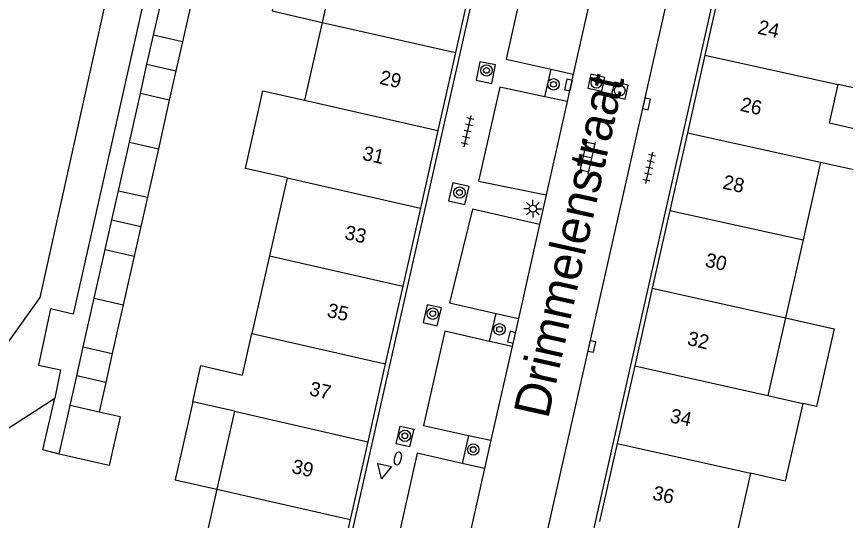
# Model space of a CAD drawing. Extents: x 128999 to 131010, y 395498 to 399007.
# Drawn here: x 129115.6 to 129173.8, y 398509.5 to 398544.9 of the extents above; entities that cross this region are included whole.
import ezdxf

# ---------------------------------------------------------------- set-up
doc = ezdxf.new("R2010")
doc.units = 0
for name, color, linetype in [('gg-afsc-erfafscheiding', 7, 'Continuous'), ('gg-anno-huisnummerreeks BGT', 7, 'Continuous'), ('gg-anno-openbare ruimte label', 7, 'Continuous'), ('gg-bbg-bijgebouw', 7, 'Continuous'), ('gg-bbg-gedigitaliseerde bebouwing', 7, 'Continuous'), ('gg-bbg-gedigitaliseerde bijgebouw', 7, 'Continuous'), ('gg-bbg-hoofdgebouw', 7, 'Continuous'), ('gg-bbg-luifel en loopbrug', 7, 'Continuous'), ('gg-bbg-tussenscheiding', 7, 'Continuous'), ('gg-knt-bovenkant onderkant talud', 7, 'Continuous'), ('gg-knt-verharding', 7, 'Continuous'), ('gg-knt-verharding nz', 7, 'Continuous'), ('gg-kntw-beschoeiing', 7, 'Continuous'), ('gt-symb-boom', 7, 'Continuous'), ('gt-symb-brandkraan', 7, 'Continuous'), ('gt-symb-klinker verharding', 7, 'Continuous'), ('gt-symb-kolk', 7, 'Continuous'), ('gt-symb-lichtmast', 7, 'Continuous'), ('gt-symb-rioolschacht', 7, 'Continuous'), ('gt-symb-tegel verharding', 7, 'Continuous'), ('gt-symb-waterafsluiter', 7, 'Continuous')]:
    doc.layers.add(name, color=color, linetype=linetype)

# ---------------------------------------------------------------- blocks, each defined once
blk = doc.blocks.new('gt0-KOLK')
at = {"layer": 'gt-symb-kolk'}
blk.add_lwpolyline([(0, 0), (0.375, 0), (0.375, 0.4), (-0.375, 0.4), (-0.375, 0), (0, 0)], dxfattribs=at)
blk = doc.blocks.new('gt0-KL1')
at = {"layer": 'gt-symb-klinker verharding'}
for p, q in [((-1.15, 0.3), (1.15, 0.3)), ((-1, -0.3), (-1, 0.3)), ((-0.5, 0.3), (-0.5, 0.45)), ((0, -0.3), (0, 0.3)), ((0.5, 0.3), (0.5, 0.45)), ((1, -0.3), (1, 0.3)), ((-1.15, -0.3), (1.15, -0.3)), ((-0.5, -0.45), (-0.5, -0.3)), ((0.5, -0.45), (0.5, -0.3))]:
    blk.add_line(p, q, dxfattribs=at)
blk = doc.blocks.new('gt0-RS')
at = {"layer": 'gt-symb-rioolschacht'}
blk.add_lwpolyline([(-0.5, -0.5), (0.5, -0.5), (0.5, 0.5), (-0.5, 0.5)], close=True, dxfattribs=at)
blk.add_circle((0, 0), 0.375, dxfattribs=at)
blk = doc.blocks.new('gt0-TEG1')
at = {"layer": 'gt-symb-tegel verharding'}
for p, q in [((-1.125, 0), (1.125, 0)), ((-0.9, -0.25), (-0.9, 0.25)), ((-0.45, -0.25), (-0.45, 0.25)), ((0, -0.25), (0, 0.25)), ((0.45, -0.25), (0.45, 0.25)), ((0.9, -0.25), (0.9, 0.25))]:
    blk.add_line(p, q, dxfattribs=at)
blk = doc.blocks.new('gt0-LMAST')
at = {"layer": 'gt-symb-lichtmast'}
for p, q in [((-0.005, 0.246), (-0.005, 0.621)), ((-0.182, 0.173), (-0.447, 0.438)), ((0.172, 0.173), (0.437, 0.438)), ((-0.255, -0.004), (-0.63, -0.004)), ((-0.182, -0.181), (-0.447, -0.446)), ((-0.005, -0.254), (-0.005, -0.629)), ((0.437, -0.446), (0.172, -0.181)), ((0.245, -0.004), (0.62, -0.004))]:
    blk.add_line(p, q, dxfattribs=at)
blk.add_circle((-0.005, -0.004), 0.25, dxfattribs=at)
blk = doc.blocks.new('gt0-BOOM')
at = {"layer": 'gt-symb-boom'}
for radius in [0.4, 0.2]:
    blk.add_circle((0, 0), radius, dxfattribs=at)
blk = doc.blocks.new('gt0-WAFSL')
at = {"layer": 'gt-symb-waterafsluiter'}
for p, q in [((-0.5, -0.333), (0, 0.667)), ((0, 0.667), (0.5, -0.333)), ((0.5, -0.333), (-0.5, -0.333))]:
    blk.add_line(p, q, dxfattribs=at)
blk = doc.blocks.new('gt0-BR')
at = {"layer": 'gt-symb-brandkraan'}
for centre, radius, start, end in [((-0.244, 0), 0.206, 107.56694, 252.43307), ((0.599, -2.664), 3, 106.89205, 107.56694), ((0, -0.691), 0.938, 73.10799, 106.89205), ((-0.599, -2.664), 3, 72.43309, 73.10799), ((0.244, 0), 0.206, 287.56695, 72.43309), ((0.599, 2.664), 3, 252.43307, 253.10797), ((0, 0.691), 0.938, 253.10797, 286.89206), ((-0.599, 2.664), 3, 286.89206, 287.56695)]:
    blk.add_arc(centre, radius, start, end, dxfattribs=at)

msp = doc.modelspace()

# ---------------------------------------------------------------- linework, layer by layer
at = {"layer": 'gg-afsc-erfafscheiding'}
msp.add_lwpolyline([(129118.57, 398514.15), (129117.428, 398514.446), (129118.28, 398518.07)], dxfattribs=at)
at = {"layer": 'gg-bbg-bijgebouw'}
for p, q in [((129125.2, 398543.568), (129125.97, 398546.982)), ((129123.508, 398536.058), (129124.278, 398539.472)), ((129122.738, 398532.644), (129123.508, 398536.058)), ((129121.036, 398525.093), (129121.806, 398528.507)), ((129120.267, 398521.679), (129121.036, 398525.093)), ((129118.57, 398514.15), (129119.34, 398517.564))]:
    msp.add_line(p, q, dxfattribs=at)
at = {"layer": 'gg-bbg-gedigitaliseerde bebouwing'}
for p, q in [((129138.277, 398549.929), (129137.044, 398544.466)), ((129137.044, 398544.466), (129135.811, 398539.003)), ((129172.029, 398534.652), (129170.798, 398529.189)), ((129134.578, 398533.54), (129133.345, 398528.078)), ((129170.798, 398529.189), (129169.568, 398523.726)), ((129133.345, 398528.078), (129132.112, 398522.615)), ((129169.568, 398523.726), (129168.337, 398518.263)), ((129130.88, 398517.152), (129127.954, 398517.819)), ((129168.337, 398518.263), (129170.775, 398517.711)), ((129130.88, 398517.152), (129129.647, 398511.689)), ((129167.107, 398512.8), (129165.876, 398507.337)), ((129129.647, 398511.689), (129128.39, 398506.12))]:
    msp.add_line(p, q, dxfattribs=at)
for points in [[(129174.489, 398545.578), (129177.068, 398544.997), (129175.838, 398539.534), (129173.259, 398540.115)], [(129172.029, 398534.652), (129174.989, 398533.986), (129175.604, 398536.717), (129172.644, 398537.384), (129173.259, 398540.115)], [(129134.578, 398533.54), (129131.652, 398534.2), (129132.885, 398539.663), (129135.811, 398539.003)], [(129127.954, 398517.819), (129128.534, 398520.364), (129131.454, 398519.698), (129132.112, 398522.615)], [(129170.775, 398517.711), (129169.538, 398512.249), (129167.107, 398512.8)]]:
    msp.add_lwpolyline(points, dxfattribs=at)
at = {"layer": 'gg-bbg-gedigitaliseerde bijgebouw'}
for p, q in [((129128.001, 398546.521), (129127.232, 398543.106)), ((129127.232, 398543.106), (129125.2, 398543.568)), ((129126.31, 398539.011), (129124.278, 398539.472)), ((129126.31, 398539.011), (129125.541, 398535.596)), ((129125.541, 398535.596), (129124.772, 398532.182)), ((129122.738, 398532.644), (129124.772, 398532.182)), ((129121.806, 398528.507), (129123.842, 398528.052)), ((129123.842, 398528.052), (129123.073, 398524.637)), ((129123.073, 398524.637), (129122.304, 398521.223)), ((129120.267, 398521.679), (129122.304, 398521.223)), ((129121.376, 398517.1), (129119.34, 398517.564)), ((129122.863, 398516.761), (129121.376, 398517.1)), ((129122.863, 398516.761), (129122.085, 398513.349)), ((129122.085, 398513.349), (129118.57, 398514.15))]:
    msp.add_line(p, q, dxfattribs=at)
at = {"layer": 'gg-bbg-hoofdgebouw'}
for p, q in [((129147.634, 398547.805), (129146.401, 398542.341)), ((129165.139, 398547.63), (129163.908, 398542.173)), ((129146.401, 398542.341), (129145.168, 398536.876)), ((129163.908, 398542.173), (129162.676, 398536.714)), ((129145.168, 398536.876), (129143.936, 398531.411)), ((129162.676, 398536.714), (129161.445, 398531.256)), ((129143.936, 398531.411), (129142.703, 398525.948)), ((129161.445, 398531.256), (129160.213, 398525.797)), ((129142.703, 398525.948), (129141.471, 398520.484)), ((129160.213, 398525.797), (129158.981, 398520.339)), ((129141.471, 398520.484), (129140.238, 398515.019)), ((129158.981, 398520.339), (129157.75, 398514.881)), ((129140.238, 398515.019), (129139.005, 398509.555)), ((129157.75, 398514.881), (129156.518, 398509.422))]:
    msp.add_line(p, q, dxfattribs=at)
msp.add_lwpolyline([(129139.005, 398509.555), (129137.73, 398503.901), (129133.07, 398504.94), (129132.091, 398500.55)], dxfattribs=at)
at = {"layer": 'gg-bbg-luifel en loopbrug'}
for p, q in [((129124.739, 398541.52), (129125.2, 398543.568)), ((129127.232, 398543.106), (129126.771, 398541.058)), ((129124.278, 398539.472), (129124.739, 398541.52)), ((129124.739, 398541.52), (129126.771, 398541.058)), ((129126.771, 398541.058), (129126.31, 398539.011)), ((129122.277, 398530.599), (129122.738, 398532.644)), ((129124.772, 398532.182), (129124.311, 398530.135)), ((129121.806, 398528.507), (129122.277, 398530.599)), ((129122.277, 398530.599), (129124.311, 398530.135)), ((129124.311, 398530.135), (129123.842, 398528.052)), ((129119.808, 398519.642), (129120.267, 398521.679)), ((129122.304, 398521.223), (129121.845, 398519.184)), ((129119.34, 398517.564), (129119.808, 398519.642)), ((129121.845, 398519.184), (129119.808, 398519.642)), ((129121.845, 398519.184), (129121.376, 398517.1))]:
    msp.add_line(p, q, dxfattribs=at)
for points in [[(129134.772, 398550.728), (129133.527, 398545.268), (129137.044, 398544.466)], [(129169.568, 398523.726), (129172.982, 398522.953), (129171.745, 398517.491), (129170.775, 398517.711)], [(129127.954, 398517.819), (129126.72, 398512.35), (129129.647, 398511.689)]]:
    msp.add_lwpolyline(points, dxfattribs=at)
at = {"layer": 'gg-bbg-tussenscheiding'}
for p, q in [((129137.044, 398544.466), (129146.401, 398542.341)), ((129163.908, 398542.173), (129173.259, 398540.115)), ((129135.811, 398539.003), (129145.168, 398536.876)), ((129162.676, 398536.714), (129172.029, 398534.652)), ((129123.508, 398536.058), (129125.541, 398535.596)), ((129134.578, 398533.54), (129143.936, 398531.411)), ((129161.445, 398531.256), (129170.798, 398529.189)), ((129133.345, 398528.078), (129142.703, 398525.948)), ((129160.213, 398525.797), (129169.568, 398523.726)), ((129121.036, 398525.093), (129123.073, 398524.637)), ((129132.112, 398522.615), (129141.471, 398520.484)), ((129158.981, 398520.339), (129168.337, 398518.263)), ((129130.88, 398517.152), (129140.238, 398515.019)), ((129157.75, 398514.881), (129167.107, 398512.8)), ((129129.647, 398511.689), (129139.005, 398509.555))]:
    msp.add_line(p, q, dxfattribs=at)
at = {"layer": 'gg-knt-bovenkant onderkant talud'}
msp.add_line((129112.98, 398514.666), (129118.28, 398518.07), dxfattribs=at)
at = {"layer": 'gg-knt-verharding'}
for p, q in [((129158.56, 398594.871), (129136.86, 398498.67)), ((129168.463, 398578.081), (129151.249, 398501.694)), ((129170.653, 398573.454), (129151.84, 398490.07)), ((129152.671, 398539.236), (129153.113, 398541.176)), ((129153.113, 398541.176), (129154.669, 398540.828)), ((129154.669, 398540.828), (129154.235, 398538.899)), ((129154.235, 398538.899), (129152.671, 398539.236)), ((129152.76, 398532.345), (129152.293, 398530.269)), ((129148.792, 398522.061), (129149.257, 398524.028)), ((129149.257, 398524.028), (129150.812, 398523.681)), ((129150.812, 398523.681), (129150.367, 398521.702)), ((129150.367, 398521.702), (129148.792, 398522.061)), ((129147.318, 398515.462), (129146.858, 398513.498)), ((129147.318, 398515.462), (129148.885, 398515.114)), ((129148.885, 398515.114), (129148.442, 398513.143)), ((129148.442, 398513.143), (129146.858, 398513.498))]:
    msp.add_line(p, q, dxfattribs=at)
for points in [[(129136.728, 398596.108), (129134.62, 398590.97), (129119.57, 398523.98), (129117.98, 398524.36), (129117.13, 398520.4), (129118.68, 398520.07), (129118.28, 398518.07)], [(129156.152, 398547.421), (129151.435, 398548.487), (129149.957, 398541.881), (129153.113, 398541.176)], [(129147.848, 398540.407), (129148.952, 398540.177), (129149.207, 398541.479), (129148.115, 398541.693), (129147.848, 398540.407)], [(129152.671, 398539.236), (129149.505, 398539.918), (129148.018, 398533.304), (129152.76, 398532.345)], [(129147.057, 398531.671), (129147.351, 398532.938), (129146.223, 398533.187), (129145.92, 398531.933), (129147.057, 398531.671)], [(129152.293, 398530.269), (129147.59, 398531.351), (129145.979, 398524.76), (129149.257, 398524.028)], [(129145.106, 398523.164), (129145.412, 398524.429), (129144.413, 398524.628), (129144.128, 398523.379), (129145.106, 398523.164)], [(129148.792, 398522.061), (129145.65, 398522.778), (129144.158, 398516.165), (129147.318, 398515.462)], [(129142.232, 398514.857), (129142.52, 398516.098), (129143.469, 398515.904), (129143.179, 398514.665), (129142.232, 398514.857)], [(129146.858, 398513.498), (129143.717, 398514.202), (129142.239, 398507.607), (129145.387, 398506.894)]]:
    msp.add_lwpolyline(points, dxfattribs=at)
at = {"layer": 'gg-knt-verharding nz'}
for p, q in [((129156.152, 398547.421), (129154.669, 398540.828)), ((129154.235, 398538.899), (129152.76, 398532.345)), ((129152.293, 398530.269), (129150.812, 398523.681)), ((129150.367, 398521.702), (129148.885, 398515.114)), ((129148.442, 398513.143), (129146.957, 398506.539))]:
    msp.add_line(p, q, dxfattribs=at)
at = {"layer": 'gg-kntw-beschoeiing'}
msp.add_lwpolyline([(129110.97, 398520.03), (129114.37, 398521.15), (129117.24, 398525.151), (129132.27, 398592.89), (129130.92, 398597.508)], dxfattribs=at)

# ---------------------------------------------------------------- block references
at = {"layer": 'gt-symb-boom'}
for p in [(129148.577, 398541.093), (129153.281, 398540.116), (129146.679, 398532.512), (129144.801, 398524.011), (129149.495, 398522.909), (129142.848, 398515.43)]:
    msp.add_blockref('gt0-BOOM', p, dxfattribs=at)
at = {"layer": 'gt-symb-boom', "rotation": 77.28466301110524}
msp.add_blockref('gt0-BOOM', (129147.648, 398514.466), dxfattribs=at)
at = {"layer": 'gt-symb-brandkraan', "rotation": 75.81081984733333}
msp.add_blockref('gt0-BR', (129142.355, 398513.841), dxfattribs=at)
at = {"layer": 'gt-symb-klinker verharding', "rotation": 77.35314650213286}
msp.add_blockref('gt0-KL1', (129155.683, 398534.999), dxfattribs=at)
at = {"layer": 'gt-symb-kolk'}
for p, rotation in [((129154.531, 398540.016), 77.28466301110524), ((129159.61, 398538.786), -102.64685349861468), ((129150.531, 398522.31), 76.22785456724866), ((129155.771, 398521.747), -102.53502335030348)]:
    msp.add_blockref('gt0-KOLK', p, dxfattribs=dict(at, rotation=rotation))
at = {"layer": 'gt-symb-lichtmast'}
msp.add_blockref('gt0-LMAST', (129151.838, 398531.386), dxfattribs=at)
at = {"layer": 'gt-symb-rioolschacht'}
for p, rotation in [((129156.289, 398540.222), -12.702731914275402), ((129157.929, 398539.676), -12.702731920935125)]:
    msp.add_blockref('gt0-RS', p, dxfattribs=dict(at, rotation=rotation))
at = {"layer": 'gt-symb-tegel verharding'}
for p, rotation in [((129147.245, 398536.824), 77.28466301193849), ((129160.003, 398534.251), 77.28466301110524)]:
    msp.add_blockref('gt0-TEG1', p, dxfattribs=dict(at, rotation=rotation))
at = {"layer": 'gt-symb-waterafsluiter', "rotation": 167.4090493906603}
msp.add_blockref('gt0-WAFSL', (129141.358, 398513.051), dxfattribs=at)

# ---------------------------------------------------------------- texts
at = {"layer": 'gg-anno-huisnummerreeks BGT'}
for s, p in [('24', (129167.553, 398543.686)), ('29', (129141.011, 398540.154)), ('26', (129166.33, 398538.264)), ('31', (129139.81, 398534.829)), ('28', (129165.098, 398532.805)), ('33', (129138.554, 398529.261)), ('30', (129163.863, 398527.329)), ('35', (129137.321, 398523.797)), ('32', (129162.619, 398521.82)), ('37', (129136.08, 398518.294)), ('34', (129161.395, 398516.395)), ('39', (129134.848, 398512.833)), ('36', (129160.172, 398510.972))]:
    msp.add_text(s, height=1, rotation=347.3, dxfattribs=at).set_placement(p)
at = {"layer": 'gg-anno-openbare ruimte label'}
msp.add_text('Drimmelenstraat', height=2.5, rotation=77.4, dxfattribs=at).set_placement((129152.898, 398516.561))

doc.saveas('drawing.dxf')
